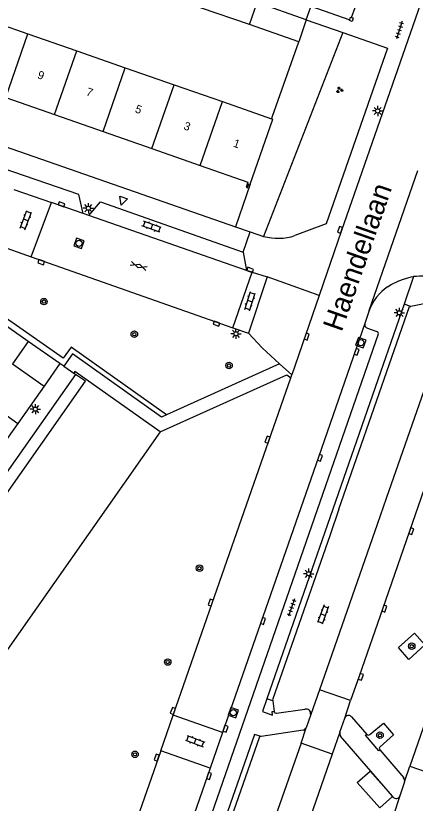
# Model space of a CAD drawing. Extents: x 132999 to 136000, y 398499 to 400501.
# Drawn here: x 133948.7 to 133997.6, y 399543.5 to 399639.8 of the extents above; entities that cross this region are included whole.
import ezdxf

# ---------------------------------------------------------------- set-up
doc = ezdxf.new("R2010")
doc.units = 0
for name, color, linetype in [('gg-afsc-erfafscheiding', 7, 'Continuous'), ('gg-afsc-muur', 7, 'Continuous'), ('gg-anno-huisnummerreeks BGT', 7, 'Continuous'), ('gg-anno-openbare ruimte label', 7, 'Continuous'), ('gg-bbg-bijgebouw', 7, 'Continuous'), ('gg-bbg-gedigitaliseerde bebouwing', 7, 'Continuous'), ('gg-bbg-gedigitaliseerde bijgebouw', 7, 'Continuous'), ('gg-bbg-hoofdgebouw', 7, 'Continuous'), ('gg-bbg-onder overbouw', 7, 'Continuous'), ('gg-bbg-overig bouwwerk', 7, 'Continuous'), ('gg-bbg-pand overbouw', 7, 'Continuous'), ('gg-bbg-tussenscheiding', 7, 'Continuous'), ('gg-knt-verharding', 7, 'Continuous'), ('gg-knt-verharding nz', 7, 'Continuous'), ('gt-grn-groengrens', 7, 'Continuous'), ('gt-grn-vlakafsluiter', 7, 'Continuous'), ('gt-grn-weggrens', 7, 'Continuous'), ('gt-symb-boom', 7, 'Continuous'), ('gt-symb-gesloten verharding', 7, 'Continuous'), ('gt-symb-groenvak', 7, 'Continuous'), ('gt-symb-klinker verharding', 7, 'Continuous'), ('gt-symb-kolk', 7, 'Continuous'), ('gt-symb-lichtmast', 7, 'Continuous'), ('gt-symb-rioolschacht', 7, 'Continuous'), ('gt-symb-tegel verharding', 7, 'Continuous'), ('gt-symb-waterafsluiter', 7, 'Continuous')]:
    doc.layers.add(name, color=color, linetype=linetype)

# ---------------------------------------------------------------- blocks, each defined once
blk = doc.blocks.new('gt0-LMAST')
at = {"layer": 'gt-symb-lichtmast'}
for p, q in [((-0.182, 0.173), (-0.447, 0.438)), ((-0.005, 0.246), (-0.005, 0.621)), ((0.172, 0.173), (0.437, 0.438)), ((-0.255, -0.004), (-0.63, -0.004)), ((-0.182, -0.181), (-0.447, -0.446)), ((-0.005, -0.254), (-0.005, -0.629)), ((0.437, -0.446), (0.172, -0.181)), ((0.245, -0.004), (0.62, -0.004))]:
    blk.add_line(p, q, dxfattribs=at)
blk.add_circle((-0.005, -0.004), 0.25, dxfattribs=at)
blk = doc.blocks.new('gt0-GRVAK')
at = {"layer": 'gt-symb-groenvak'}
for p, q in [((-0.11, 0.189), (-0.228, 0.24)), ((-0.182, 0.153), (0.088, 0.153)), ((-0.091, 0.211), (-0.156, 0.322)), ((-0.047, 0.214), (-0.047, 0.393)), ((-0.004, 0.211), (0.061, 0.322)), ((0.015, 0.189), (0.133, 0.24)), ((0.262, -0.052), (0.197, 0.059)), ((0.305, -0.049), (0.305, 0.13)), ((0.349, -0.052), (0.414, 0.059)), ((-0.245, -0.228), (-0.363, -0.177)), ((-0.318, -0.264), (-0.047, -0.264)), ((-0.226, -0.206), (-0.291, -0.095)), ((-0.183, -0.203), (-0.183, -0.024)), ((-0.139, -0.206), (-0.074, -0.095)), ((-0.12, -0.228), (-0.002, -0.177)), ((0.243, -0.074), (0.125, -0.023)), ((0.17, -0.11), (0.441, -0.11)), ((0.368, -0.074), (0.486, -0.023))]:
    blk.add_line(p, q, dxfattribs=at)
blk = doc.blocks.new('gt0-TEG1')
at = {"layer": 'gt-symb-tegel verharding'}
for p, q in [((-1.125, 0), (1.125, 0)), ((-0.9, -0.25), (-0.9, 0.25)), ((-0.45, -0.25), (-0.45, 0.25)), ((0, -0.25), (0, 0.25)), ((0.45, -0.25), (0.45, 0.25)), ((0.9, -0.25), (0.9, 0.25))]:
    blk.add_line(p, q, dxfattribs=at)
blk = doc.blocks.new('gt0-KOLK')
at = {"layer": 'gt-symb-kolk'}
blk.add_lwpolyline([(0, 0), (0.375, 0), (0.375, 0.4), (-0.375, 0.4), (-0.375, 0), (0, 0)], dxfattribs=at)
blk = doc.blocks.new('gt0-KL1')
at = {"layer": 'gt-symb-klinker verharding'}
for p, q in [((-1.15, 0.3), (1.15, 0.3)), ((-1, -0.3), (-1, 0.3)), ((-0.5, 0.3), (-0.5, 0.45)), ((0, -0.3), (0, 0.3)), ((0.5, 0.3), (0.5, 0.45)), ((1, -0.3), (1, 0.3)), ((-1.15, -0.3), (1.15, -0.3)), ((-0.5, -0.45), (-0.5, -0.3)), ((0.5, -0.45), (0.5, -0.3))]:
    blk.add_line(p, q, dxfattribs=at)
blk = doc.blocks.new('gt0-BOOM')
at = {"layer": 'gt-symb-boom'}
for radius in [0.4, 0.2]:
    blk.add_circle((0, 0), radius, dxfattribs=at)
blk = doc.blocks.new('gt0-RS')
at = {"layer": 'gt-symb-rioolschacht'}
blk.add_lwpolyline([(-0.5, -0.5), (0.5, -0.5), (0.5, 0.5), (-0.5, 0.5)], close=True, dxfattribs=at)
blk.add_circle((0, 0), 0.375, dxfattribs=at)
blk = doc.blocks.new('gt0-WAFSL')
at = {"layer": 'gt-symb-waterafsluiter'}
for p, q in [((-0.5, -0.333), (0, 0.667)), ((0, 0.667), (0.5, -0.333)), ((0.5, -0.333), (-0.5, -0.333))]:
    blk.add_line(p, q, dxfattribs=at)
blk = doc.blocks.new('gt0-GESVH1')
at = {"layer": 'gt-symb-gesloten verharding'}
for p, q in [((-0.992, -0.261), (0.008, 0.239)), ((0.008, -0.261), (-0.992, 0.239)), ((0.008, 0.239), (1.008, -0.261)), ((1.008, 0.239), (0.008, -0.261))]:
    blk.add_line(p, q, dxfattribs=at)

msp = doc.modelspace()

# ---------------------------------------------------------------- linework, layer by layer
at = {"layer": 'gg-afsc-erfafscheiding'}
for p, q in [((133989.831, 399639.597), (133990.765, 399642.118)), ((133977.43, 399619.18), (133975.629, 399613.978))]:
    msp.add_line(p, q, dxfattribs=at)
at = {"layer": 'gg-afsc-muur'}
for p, q in [((133984.87, 399640.986), (133989.614, 399639.31)), ((133980.159, 399627.515), (133983.37, 399636.609)), ((133980.047, 399627.197), (133980.159, 399627.515))]:
    msp.add_line(p, q, dxfattribs=at)
for points in [[(133989.831, 399639.597), (133990.039, 399639.529), (133989.902, 399639.11), (133989.58, 399639.215), (133989.614, 399639.31)], [(133989.614, 399639.31), (133989.726, 399639.632), (133989.831, 399639.597)]]:
    msp.add_lwpolyline(points, dxfattribs=at)
at = {"layer": 'gg-bbg-bijgebouw'}
msp.add_line((133984.288, 399639.319), (133983.37, 399636.609), dxfattribs=at)
at = {"layer": 'gg-bbg-gedigitaliseerde bebouwing'}
for p, q in [((133944.069, 399639.742), (133950.226, 399637.595)), ((133950.226, 399637.595), (133956.194, 399635.514)), ((133956.194, 399635.514), (133962.141, 399633.441)), ((133962.141, 399633.441), (133968.106, 399631.361)), ((133968.106, 399631.361), (133974.044, 399629.29)), ((133974.044, 399629.29), (133980.047, 399627.197))]:
    msp.add_line(p, q, dxfattribs=at)
at = {"layer": 'gg-bbg-gedigitaliseerde bijgebouw'}
for p, q in [((133977.335, 399638.726), (133971.358, 399640.78)), ((133984.288, 399639.319), (133978.277, 399641.425)), ((133983.37, 399636.609), (133977.335, 399638.726))]:
    msp.add_line(p, q, dxfattribs=at)
at = {"layer": 'gg-bbg-hoofdgebouw'}
for p, q in [((133947.516, 399629.795), (133953.49, 399627.709)), ((133953.49, 399627.709), (133959.439, 399625.632)), ((133977.43, 399619.18), (133980.19, 399627.15)), ((133980.19, 399627.15), (133980.047, 399627.197)), ((133959.439, 399625.632), (133965.409, 399623.547)), ((133965.409, 399623.547), (133971.32, 399621.482)), ((133955.98, 399596.28), (133955.836, 399596.069)), ((133955.836, 399596.069), (133956.042, 399595.928)), ((133966.43, 399588.9), (133955.98, 399596.28))]:
    msp.add_line(p, q, dxfattribs=at)
for points in [[(133971.32, 399621.482), (133977.14, 399619.45), (133976.93, 399618.81), (133977.11, 399618.76), (133977.28, 399619.24), (133977.43, 399619.18)], [(133966.43, 399588.9), (133922.87, 399526.89), (133922.51, 399527.139)]]:
    msp.add_lwpolyline(points, dxfattribs=at)
at = {"layer": 'gg-bbg-onder overbouw'}
msp.add_lwpolyline([(133922.9, 399546.1), (133957.276, 399595.086), (133956.042, 399595.928)], dxfattribs=at)
at = {"layer": 'gg-bbg-overig bouwwerk'}
msp.add_line((133994.863, 399544.264), (133994.749, 399544.396), dxfattribs=at)
msp.add_lwpolyline([(133994.863, 399544.264), (133993.291, 399542.874), (133990.536, 399545.993), (133992.11, 399547.383), (133994.749, 399544.396)], dxfattribs=at)
at = {"layer": 'gg-bbg-pand overbouw'}
msp.add_line((133956.042, 399595.928), (133921.66, 399546.97), dxfattribs=at)
at = {"layer": 'gg-bbg-tussenscheiding'}
for p, q in [((133977.335, 399638.726), (133978.277, 399641.425)), ((133947.516, 399629.795), (133950.226, 399637.595)), ((133953.49, 399627.709), (133956.194, 399635.514)), ((133959.439, 399625.632), (133962.141, 399633.441)), ((133965.409, 399623.547), (133968.106, 399631.361)), ((133971.32, 399621.482), (133974.044, 399629.29))]:
    msp.add_line(p, q, dxfattribs=at)
at = {"layer": 'gg-knt-verharding'}
for p, q in [((133984.288, 399639.319), (133988.773, 399637.742)), ((133939.478, 399626.553), (133975.629, 399613.978)), ((133950.614, 399610.306), (133953.115, 399616.936)), ((133956.985, 399615.592), (133953.115, 399616.936)), ((133957.677, 399615.351), (133956.985, 399615.592)), ((133976.968, 399608.65), (133957.677, 399615.351)), ((133975.629, 399613.978), (133977.43, 399613.352)), ((133977.43, 399613.352), (133979.063, 399612.802)), ((133946.149, 399611.875), (133950.614, 399610.306)), ((133950.614, 399610.306), (133975.322, 399601.632)), ((133976.571, 399610.886), (133976.968, 399608.65)), ((133975.322, 399601.632), (133977.653, 399608.433)), ((133977.653, 399608.433), (133976.968, 399608.65)), ((133977.653, 399608.433), (133979.508, 399607.862)), ((133979.508, 399607.862), (133977.208, 399600.962)), ((133997.432, 399607.884), (133996.264, 399604.528)), ((133985.871, 399605.58), (133982.519, 399595.872)), ((134002.403, 399605.302), (133997.08, 399604.245)), ((133996.264, 399604.528), (133979.462, 399556.242)), ((133950.251, 399599.964), (133945.519, 399603.288)), ((133991.991, 399603.726), (133991.457, 399602.135)), ((133975.322, 399601.632), (133977.208, 399600.962)), ((133991.771, 399601.575), (133992.92, 399601.175)), ((133993.102, 399600.826), (133967.623, 399527.617)), ((133954.135, 399597.237), (133950.251, 399599.964)), ((133954.135, 399597.237), (133952.203, 399594.488)), ((133954.609, 399596.935), (133954.135, 399597.237)), ((133981.037, 399597.221), (133967.169, 399590.956)), ((133981.037, 399597.221), (133982.519, 399595.872)), ((133982.385, 399595.485), (133982.519, 399595.872)), ((133952.203, 399594.488), (133949.004, 399589.932)), ((133949.004, 399589.932), (133947.129, 399587.263)), ((133988.298, 399579.452), (133987.201, 399576.301)), ((133985.9, 399557.343), (133984.845, 399554.322)), ((133989.713, 399556.011), (133985.9, 399557.343)), ((133980.181, 399555.992), (133980.347, 399554.692)), ((133988.999, 399553.857), (133989.713, 399556.011)), ((133966.475, 399549.859), (133967.998, 399554.228)), ((133974.039, 399552.118), (133967.998, 399554.228)), ((133980.664, 399554.46), (133984.122, 399554.951)), ((133984.845, 399554.322), (133984.299, 399552.662)), ((133984.845, 399554.322), (133984.795, 399554.34)), ((133988.407, 399552.144), (133988.999, 399553.857)), ((133989.827, 399554.041), (133991.688, 399551.88)), ((133983.929, 399552.377), (133978.771, 399551.612)), ((133983.652, 399550.808), (133984.299, 399552.662)), ((133984.299, 399552.662), (133984.239, 399552.682)), ((133988.407, 399552.144), (133987.478, 399549.472)), ((133974.039, 399552.118), (133972.515, 399547.727)), ((133994.837, 399544.304), (133988.492, 399551.665)), ((133987.478, 399549.472), (133983.652, 399550.808)), ((133972.515, 399547.727), (133966.475, 399549.859)), ((133993.314, 399549.973), (133996.213, 399546.551)), ((133996.318, 399546.091), (133996.95, 399547.973)), ((133996.95, 399547.973), (134000.817, 399546.629)), ((133996.318, 399546.091), (133995.761, 399544.371)), ((133994.924, 399544.193), (133994.837, 399544.304)), ((133995.761, 399544.371), (133994.954, 399541.99))]:
    msp.add_line(p, q, dxfattribs=at)
for points in [[(133999.766, 399645.494), (133998.279, 399641.276), (133988.619, 399613.541), (133985.871, 399605.58)], [(133988.773, 399637.742), (133994.223, 399635.826), (133986.717, 399614.345), (133982.904, 399612.897)], [(133956.985, 399615.592), (133956.469, 399617.937), (133945.857, 399621.577), (133927.954, 399627.834), (133917.944, 399631.265), (133916.38, 399629.697)], [(133957.677, 399615.351), (133959.121, 399617.029), (133976.571, 399610.886)], [(133994.253, 399606.641), (133994.702, 399606.925), (133995.632, 399607.364), (133996.173, 399607.573), (133997.149, 399607.847), (133997.432, 399607.884)], [(133988.298, 399579.452), (133996.916, 399604.212), (133997.08, 399604.245)], [(133981.037, 399597.221), (133978.908, 399599.16), (133977.208, 399600.962)], [(133967.169, 399590.956), (133966.595, 399590.697), (133955.664, 399598.419), (133954.609, 399596.935)], [(133966.43, 399588.9), (133981.913, 399595.866), (133982.385, 399595.485)], [(133967.998, 399554.228), (133972.789, 399567.931), (133982.385, 399595.485)], [(133987.201, 399576.301), (133980.168, 399556.095), (133980.181, 399555.992)], [(133995.588, 399562.502), (133997.525, 399564.262), (133998.807, 399562.819), (133996.862, 399561.048), (133995.588, 399562.502)], [(133979.462, 399556.242), (133978.92, 399554.683), (133980.159, 399554.243), (133980.119, 399554.661), (133980.347, 399554.692)], [(133992.087, 399551.872), (133993.727, 399553.262), (133994.967, 399551.831), (133993.325, 399550.37)], [(133978.771, 399551.612), (133977.961, 399551.852), (133969.325, 399527.122)], [(133978.771, 399551.612), (133978.585, 399551.584), (133971.078, 399530.14)], [(133993.314, 399549.973), (133993.191, 399549.867), (133991.555, 399551.766), (133991.688, 399551.88)], [(133966.475, 399549.859), (133950.032, 399502.749), (133944.668, 399487.286)]]:
    msp.add_lwpolyline(points, dxfattribs=at)
for centre, radius, start, end in [((133980.823, 399619.333), 6.764, 254.91786, 287.91577), ((133998.382, 399599.559), 8.379, 76.87173, 96.50837), ((133997.678, 399601.648), 6.055, 124.44953, 159.92853), ((133991.905, 399602.018), 0.463, 165.37891, 253.18103), ((133992.846, 399600.914), 0.271, 340.95285, 74.13033), ((133980.625, 399554.739), 0.282, 189.62886, 277.97324), ((133984.305, 399554.477), 0.508, 344.40454, 111.12441), ((133989.47, 399553.691), 0.5, 44.48988, 160.56773), ((133983.792, 399552.826), 0.47, 286.9508, 342.11758), ((133988.945, 399551.992), 0.559, 164.27863, 215.84649), ((133991.891, 399552.058), 0.27, 221.25731, 316.44542), ((133993.484, 399550.167), 0.258, 127.99227, 228.83346), ((133995.838, 399546.224), 0.498, 344.55379, 41.16239), ((133995.288, 399544.537), 0.501, 223.35269, 340.65912)]:
    msp.add_arc(centre, radius, start, end, dxfattribs=at)
at = {"layer": 'gg-knt-verharding nz'}
for p, q in [((133950.251, 399599.964), (133948.343, 399597.199)), ((134014.693, 399599.005), (133996.95, 399547.973)), ((133948.343, 399597.199), (133952.203, 399594.488)), ((133999.532, 399596.367), (133994.068, 399580.726)), ((133945.142, 399592.645), (133949.004, 399589.932)), ((133994.068, 399580.726), (133992.967, 399577.574)), ((133983.652, 399550.808), (133976.28, 399529.694)), ((133972.515, 399547.727), (133962.259, 399518.361))]:
    msp.add_line(p, q, dxfattribs=at)
for points in [[(134005.954, 399602.825), (134003.165, 399594.702), (134000.145, 399586.025), (133993.657, 399567.331), (133990.781, 399558.991), (133989.713, 399556.011)], [(133991.457, 399602.135), (133985.773, 399585.782), (133974.039, 399552.118)], [(133992.967, 399577.574), (133986.511, 399559.091), (133985.9, 399557.343)], [(133987.478, 399549.472), (133977.757, 399521.505), (133974.016, 399510.897), (133971.327, 399502.982), (133968.972, 399496.388)]]:
    msp.add_lwpolyline(points, dxfattribs=at)
at = {"layer": 'gt-grn-groengrens'}
for p, q in [((133988.773, 399637.742), (133979.063, 399612.802)), ((133997.08, 399604.245), (133996.264, 399604.528)), ((133980.181, 399555.992), (133979.462, 399556.242))]:
    msp.add_line(p, q, dxfattribs=at)
msp.add_lwpolyline([(133967.169, 399590.956), (133955.523, 399599.256), (133954.547, 399597.893), (133942.144, 399606.573), (133941.714, 399605.958)], dxfattribs=at)
at = {"layer": 'gt-grn-vlakafsluiter'}
msp.add_line((133948.487, 399618.544), (133953.115, 399616.936), dxfattribs=at)
at = {"layer": 'gt-grn-weggrens'}
for p, q in [((133984.288, 399639.319), (133984.842, 399640.908)), ((133991.991, 399603.726), (133997.944, 399620.88)), ((133976.571, 399610.886), (133977.43, 399613.352)), ((133985.871, 399605.58), (133979.508, 399607.862)), ((133954.609, 399596.935), (133955.836, 399596.069))]:
    msp.add_line(p, q, dxfattribs=at)

# ---------------------------------------------------------------- block references
at = {"layer": 'gt-symb-boom'}
for p in [(133952.19, 399604.825), (133963.252, 399600.841), (133974.839, 399597.005), (133971.224, 399572.206), (133997.197, 399562.66), (133967.336, 399560.728), (133993.316, 399551.773), (133963.335, 399549.439)]:
    msp.add_blockref('gt0-BOOM', p, dxfattribs=at)
at = {"layer": 'gt-symb-gesloten verharding', "rotation": -19.141373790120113}
msp.add_blockref('gt0-GESVH1', (133963.782, 399609.203), dxfattribs=at)
at = {"layer": 'gt-symb-groenvak'}
msp.add_blockref('gt0-GRVAK', (133988.354, 399630.726), dxfattribs=at)
at = {"layer": 'gt-symb-klinker verharding'}
for p, rotation in [((133949.972, 399614.801), 69.33669709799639), ((133965.37, 399613.983), 160.36929772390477), ((133977.408, 399604.87), 71.583165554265), ((133986.358, 399566.529), -109.8118118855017), ((133970.699, 399551.045), -20.844264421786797)]:
    msp.add_blockref('gt0-KL1', p, dxfattribs=dict(at, rotation=rotation))
at = {"layer": 'gt-symb-kolk'}
for p, rotation in [((133954.28, 399616.532), -19.141373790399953), ((133988.619, 399613.541), 70.98833601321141), ((133951.919, 399609.845), 160.7856881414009), ((133977.356, 399608.519), -19.39552831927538), ((133973.37, 399602.312), 160.6585480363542), ((133984.166, 399600.615), -109.14951392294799), ((133990.279, 399598.753), -109.21844509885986), ((133979.742, 399587.872), 70.78155490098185), ((133985.773, 399585.782), -109.15713700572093), ((133996.95, 399576.81), -109.18265317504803), ((133972.789, 399567.931), 70.7229021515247), ((133993.657, 399567.331), -109.1826531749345), ((133978.817, 399565.825), -109.21844509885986), ((133990.781, 399558.991), -109.1826531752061), ((133968.157, 399554.685), 70.79183095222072), ((133974.218, 399552.641), -109.22606520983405), ((133966.166, 399548.971), 70.78155490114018), ((133972.208, 399546.855), -109.38944985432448)]:
    msp.add_blockref('gt0-KOLK', p, dxfattribs=dict(at, rotation=rotation))
at = {"layer": 'gt-symb-lichtmast'}
for p in [(133993.037, 399628.154), (133957.631, 399616.252), (133995.696, 399603.464), (133975.693, 399600.899), (133951.142, 399591.666), (133984.594, 399571.535)]:
    msp.add_blockref('gt0-LMAST', p, dxfattribs=at)
at = {"layer": 'gt-symb-rioolschacht'}
for p, rotation in [((133956.485, 399611.957), -19.26841496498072), ((133990.972, 399599.801), -110.14236446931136), ((133975.366, 399554.538), -109.363932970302)]:
    msp.add_blockref('gt0-RS', p, dxfattribs=dict(at, rotation=rotation))
at = {"layer": 'gt-symb-tegel verharding'}
for p, rotation in [((133995.676, 399638.059), -108.4168344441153), ((133982.487, 399567.409), -109.81181188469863)]:
    msp.add_blockref('gt0-TEG1', p, dxfattribs=dict(at, rotation=rotation))
at = {"layer": 'gt-symb-waterafsluiter', "rotation": 160.65854803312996}
msp.add_blockref('gt0-WAFSL', (133961.844, 399617.238), dxfattribs=at)

# ---------------------------------------------------------------- texts
at = {"layer": 'gg-anno-huisnummerreeks BGT'}
for s, p in [('9', (133951.311, 399632.177)), ('7', (133957.269, 399630.097)), ('5', (133963.267, 399628.002)), ('3', (133969.208, 399625.927)), ('1', (133975.269, 399623.81))]:
    msp.add_text(s, height=1, rotation=340.7, dxfattribs=at).set_placement(p)
at = {"layer": 'gg-anno-openbare ruimte label'}
msp.add_text('Haendellaan', height=2.5, rotation=70.7, dxfattribs=at).set_placement((133988.618, 399601.029))

doc.saveas('drawing.dxf')
